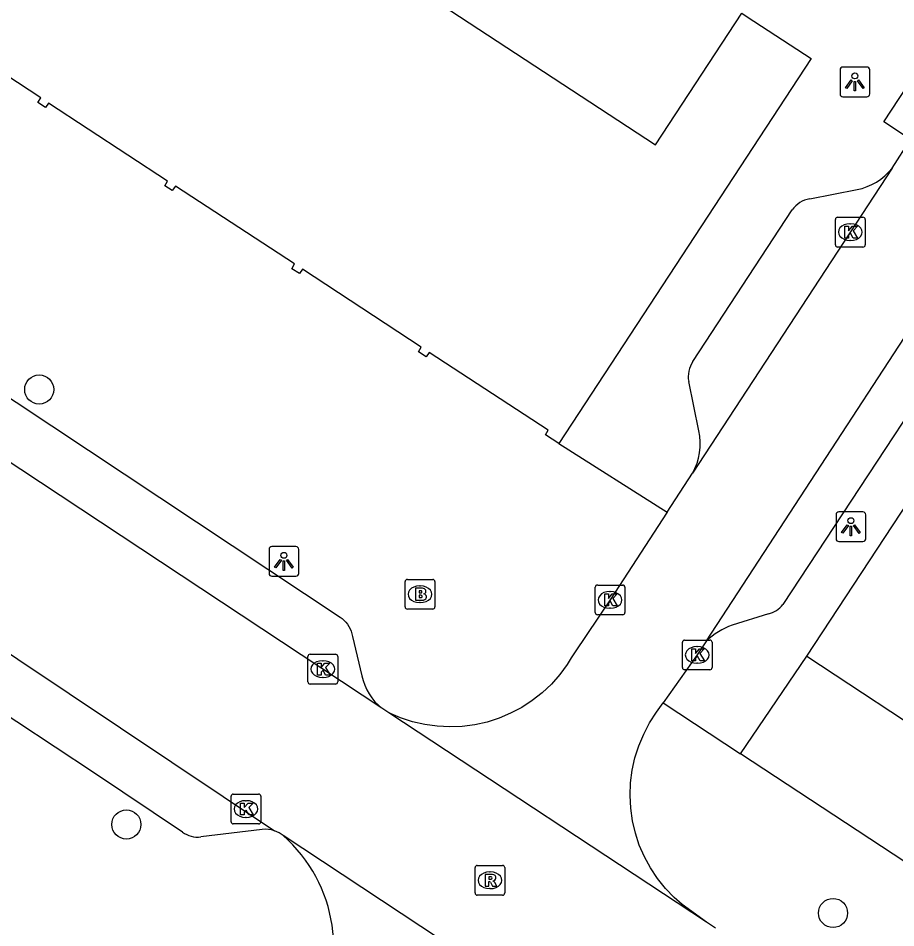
# Model space of a CAD drawing. Extents: x 159280 to 160375, y 384531 to 385872.
# Drawn here: x 159791.01 to 159820.5, y 385010.96 to 385041.51 of the extents above; entities that cross this region are included whole.
import ezdxf

# ---------------------------------------------------------------- set-up
doc = ezdxf.new("R2010")
doc.units = 0
for name, color, linetype in [('IMGEO_Boom', 7, 'Continuous'), ('IMGEO_Brandkraan', 7, 'Continuous'), ('IMGEO_Kolk', 7, 'Continuous'), ('IMGEO_Lichtpunt', 7, 'Continuous'), ('IMGEO_Pand', 7, 'Continuous'), ('IMGEO_Rijbaan_lokaal_open', 7, 'Continuous'), ('IMGEO_Rioolput', 7, 'Continuous'), ('IMGEO_Voetpad_open', 7, 'Continuous')]:
    doc.layers.add(name, color=color, linetype=linetype)

msp = doc.modelspace()

# ---------------------------------------------------------------- linework, layer by layer
at = {"layer": 'IMGEO_Boom'}
for centre in [(159791.718, 385029.039), (159794.646, 385014.434), (159818.394, 385011.461)]:
    msp.add_circle(centre, 0.489, dxfattribs=at)
at = {"layer": 'IMGEO_Brandkraan'}
for p, q in [((159804.013, 385021.739), (159804.013, 385022.591)), ((159804.088, 385022.665), (159804.94, 385022.665)), ((159804.501, 385022.445), (159804.526, 385022.445)), ((159805.014, 385022.591), (159805.014, 385021.739)), ((159804.524, 385021.885), (159804.499, 385021.885)), ((159804.94, 385021.665), (159804.088, 385021.665))]:
    msp.add_line(p, q, dxfattribs=at)
for points in [[(159804.013, 385021.739), (159804.013, 385022.591)], [(159804.088, 385022.665), (159804.94, 385022.665)], [(159805.014, 385022.591), (159805.014, 385021.739)], [(159804.361, 385022.365), (159804.361, 385021.965), (159804.574, 385021.965)], [(159804.592, 385022.365), (159804.361, 385022.365)], [(159804.54, 385022.284), (159804.486, 385022.284), (159804.486, 385022.208)], [(159804.486, 385022.208), (159804.539, 385022.208)], [(159804.548, 385022.132), (159804.486, 385022.132), (159804.486, 385022.051)], [(159804.486, 385022.051), (159804.548, 385022.051)], [(159804.94, 385021.665), (159804.088, 385021.665)]]:
    msp.add_lwpolyline(points, dxfattribs=at)
for centre, radius, start, end in [((159804.09, 385022.589), 0.0765, 91.552, 178.448), ((159804.09, 385022.589), 0.0765, 91.552, 178.448), ((159804.938, 385022.589), 0.0765, 1.552, 88.448), ((159804.938, 385022.589), 0.0765, 1.552, 88.448), ((159804.541, 385022.246), 0.0379, 267.8285, 90.9355), ((159804.549, 385022.091), 0.0404, 269.8759, 90.5077), ((159804.596, 385022.22), 0.145, 59.4692, 91.5367), ((159804.621, 385022.267), 0.0922, 285.5137, 58.1501), ((159804.626, 385022.075), 0.105, 301.3115, 78.989), ((159804.58, 385022.216), 0.251, 268.6676, 293.5347), ((159804.09, 385021.741), 0.0765, 181.552, 268.448), ((159804.09, 385021.741), 0.0765, 181.552, 268.448), ((159804.938, 385021.741), 0.0765, 271.552, 358.448), ((159804.938, 385021.741), 0.0765, 271.552, 358.448)]:
    msp.add_arc(centre, radius, start, end, dxfattribs=at)
for centre, major_axis, ratio, start_param, end_param in [((159804.5, 385022.165), (-0.387, 0.002), 0.722429, 4.712389, 7.853982), ((159804.525, 385022.165), (-0.39, 0.002), 0.717154, 1.570796, 4.712389)]:
    msp.add_ellipse(centre, major_axis=major_axis, ratio=ratio, start_param=start_param, end_param=end_param, dxfattribs=at)
at = {"layer": 'IMGEO_Kolk'}
for p, q in [((159818.473, 385033.899), (159818.473, 385034.751)), ((159818.548, 385034.825), (159819.4, 385034.825)), ((159819.474, 385034.751), (159819.474, 385033.899)), ((159818.961, 385034.605), (159818.986, 385034.605)), ((159818.984, 385034.045), (159818.959, 385034.045)), ((159819.4, 385033.825), (159818.548, 385033.825)), ((159810.399, 385021.549), (159810.399, 385022.401)), ((159810.474, 385022.475), (159811.326, 385022.475)), ((159811.4, 385022.401), (159811.4, 385021.549)), ((159810.887, 385022.255), (159810.912, 385022.255)), ((159810.91, 385021.695), (159810.885, 385021.695)), ((159811.326, 385021.475), (159810.474, 385021.475)), ((159813.405, 385020.627), (159814.257, 385020.627)), ((159813.33, 385019.701), (159813.33, 385020.553)), ((159813.818, 385020.407), (159813.843, 385020.407)), ((159814.331, 385020.553), (159814.331, 385019.701)), ((159800.746, 385019.225), (159800.746, 385020.077)), ((159800.821, 385020.151), (159801.673, 385020.151)), ((159801.747, 385020.077), (159801.747, 385019.225)), ((159801.234, 385019.931), (159801.259, 385019.931)), ((159813.841, 385019.847), (159813.816, 385019.847)), ((159801.257, 385019.371), (159801.232, 385019.371)), ((159814.257, 385019.627), (159813.405, 385019.627)), ((159801.673, 385019.151), (159800.821, 385019.151)), ((159798.164, 385014.527), (159798.164, 385015.379)), ((159798.239, 385015.453), (159799.091, 385015.453)), ((159799.165, 385015.379), (159799.165, 385014.527)), ((159798.652, 385015.233), (159798.677, 385015.233)), ((159798.675, 385014.673), (159798.65, 385014.673)), ((159799.091, 385014.453), (159798.239, 385014.453))]:
    msp.add_line(p, q, dxfattribs=at)
for points in [[(159818.473, 385033.899), (159818.473, 385034.751)], [(159818.548, 385034.825), (159819.4, 385034.825)], [(159819.474, 385034.751), (159819.474, 385033.899)], [(159818.794, 385034.525), (159818.917, 385034.525), (159818.917, 385034.374), (159819.047, 385034.525), (159819.211, 385034.525), (159819.065, 385034.374), (159819.218, 385034.125), (159819.066, 385034.125), (159818.981, 385034.289), (159818.917, 385034.222), (159818.917, 385034.125), (159818.794, 385034.125), (159818.794, 385034.525)], [(159819.4, 385033.825), (159818.548, 385033.825)], [(159810.399, 385021.549), (159810.399, 385022.401)], [(159810.474, 385022.475), (159811.326, 385022.475)], [(159811.4, 385022.401), (159811.4, 385021.549)], [(159810.72, 385022.175), (159810.843, 385022.175), (159810.843, 385022.024), (159810.973, 385022.175), (159811.137, 385022.175), (159810.991, 385022.024), (159811.144, 385021.775), (159810.992, 385021.775), (159810.907, 385021.939), (159810.843, 385021.872), (159810.843, 385021.775), (159810.72, 385021.775), (159810.72, 385022.175)], [(159811.326, 385021.475), (159810.474, 385021.475)], [(159813.405, 385020.627), (159814.257, 385020.627)], [(159813.33, 385019.701), (159813.33, 385020.553)], [(159813.651, 385020.327), (159813.774, 385020.327), (159813.774, 385020.176), (159813.904, 385020.327), (159814.068, 385020.327), (159813.922, 385020.176), (159814.075, 385019.927), (159813.923, 385019.927), (159813.838, 385020.091), (159813.774, 385020.024), (159813.774, 385019.927), (159813.651, 385019.927), (159813.651, 385020.327)], [(159814.331, 385020.553), (159814.331, 385019.701)], [(159800.746, 385019.225), (159800.746, 385020.077)], [(159800.821, 385020.151), (159801.673, 385020.151)], [(159801.747, 385020.077), (159801.747, 385019.225)], [(159801.067, 385019.851), (159801.19, 385019.851), (159801.19, 385019.7), (159801.32, 385019.851), (159801.484, 385019.851), (159801.338, 385019.7), (159801.491, 385019.451), (159801.339, 385019.451), (159801.254, 385019.615), (159801.19, 385019.548), (159801.19, 385019.451), (159801.067, 385019.451), (159801.067, 385019.851)], [(159814.257, 385019.627), (159813.405, 385019.627)], [(159801.673, 385019.151), (159800.821, 385019.151)], [(159798.164, 385014.527), (159798.164, 385015.379)], [(159798.239, 385015.453), (159799.091, 385015.453)], [(159799.165, 385015.379), (159799.165, 385014.527)], [(159798.485, 385015.153), (159798.608, 385015.153), (159798.608, 385015.002), (159798.738, 385015.153), (159798.902, 385015.153), (159798.756, 385015.002), (159798.909, 385014.753), (159798.757, 385014.753), (159798.672, 385014.917), (159798.608, 385014.85), (159798.608, 385014.753), (159798.485, 385014.753), (159798.485, 385015.153)], [(159799.091, 385014.453), (159798.239, 385014.453)]]:
    msp.add_lwpolyline(points, dxfattribs=at)
for centre, start, end in [((159818.55, 385034.749), 91.552, 178.448), ((159818.55, 385034.749), 91.552, 178.448), ((159819.398, 385034.749), 1.552, 88.448), ((159819.398, 385034.749), 1.552, 88.448), ((159818.55, 385033.901), 181.552, 268.448), ((159818.55, 385033.901), 181.552, 268.448), ((159819.398, 385033.901), 271.552, 358.448), ((159819.398, 385033.901), 271.552, 358.448), ((159810.476, 385022.399), 91.552, 178.448), ((159810.476, 385022.399), 91.552, 178.448), ((159811.324, 385022.399), 1.552, 88.448), ((159811.324, 385022.399), 1.552, 88.448), ((159810.476, 385021.551), 181.552, 268.448), ((159810.476, 385021.551), 181.552, 268.448), ((159811.324, 385021.551), 271.552, 358.448), ((159811.324, 385021.551), 271.552, 358.448), ((159813.407, 385020.551), 91.552, 178.448), ((159813.407, 385020.551), 91.552, 178.448), ((159814.255, 385020.551), 1.552, 88.448), ((159814.255, 385020.551), 1.552, 88.448), ((159800.823, 385020.075), 91.552, 178.448), ((159800.823, 385020.075), 91.552, 178.448), ((159801.671, 385020.075), 1.552, 88.448), ((159801.671, 385020.075), 1.552, 88.448), ((159813.407, 385019.703), 181.552, 268.448), ((159813.407, 385019.703), 181.552, 268.448), ((159814.255, 385019.703), 271.552, 358.448), ((159814.255, 385019.703), 271.552, 358.448), ((159800.823, 385019.227), 181.552, 268.448), ((159800.823, 385019.227), 181.552, 268.448), ((159801.671, 385019.227), 271.552, 358.448), ((159801.671, 385019.227), 271.552, 358.448), ((159798.241, 385015.377), 91.552, 178.448), ((159798.241, 385015.377), 91.552, 178.448), ((159799.089, 385015.377), 1.552, 88.448), ((159799.089, 385015.377), 1.552, 88.448), ((159798.241, 385014.529), 181.552, 268.448), ((159798.241, 385014.529), 181.552, 268.448), ((159799.089, 385014.529), 271.552, 358.448), ((159799.089, 385014.529), 271.552, 358.448)]:
    msp.add_arc(centre, 0.0765, start, end, dxfattribs=at)
for centre, major_axis, ratio, start_param, end_param in [((159818.96, 385034.325), (-0.387, 0.002), 0.722429, 4.712389, 7.853982), ((159818.985, 385034.325), (-0.39, 0.002), 0.717154, 1.570796, 4.712389), ((159810.886, 385021.975), (-0.387, 0.002), 0.722429, 4.712389, 7.853982), ((159810.911, 385021.975), (-0.39, 0.002), 0.717154, 1.570796, 4.712389), ((159813.817, 385020.127), (-0.387, 0.002), 0.722429, 4.712389, 7.853982), ((159813.842, 385020.127), (-0.39, 0.002), 0.717154, 1.570796, 4.712389), ((159801.233, 385019.651), (-0.387, 0.002), 0.722429, 4.712389, 7.853982), ((159801.258, 385019.651), (-0.39, 0.002), 0.717154, 1.570796, 4.712389), ((159798.651, 385014.953), (-0.387, 0.002), 0.722429, 4.712389, 7.853982), ((159798.676, 385014.953), (-0.39, 0.002), 0.717154, 1.570796, 4.712389)]:
    msp.add_ellipse(centre, major_axis=major_axis, ratio=ratio, start_param=start_param, end_param=end_param, dxfattribs=at)
at = {"layer": 'IMGEO_Lichtpunt'}
for p, q in [((159819.531, 385039.867), (159818.723, 385039.867)), ((159819.531, 385039.867), (159818.723, 385039.867)), ((159818.629, 385039.772), (159818.629, 385038.965)), ((159818.629, 385039.772), (159818.629, 385038.965)), ((159819.625, 385038.965), (159819.625, 385039.772)), ((159819.625, 385038.965), (159819.625, 385039.772)), ((159818.723, 385038.871), (159819.531, 385038.871)), ((159818.723, 385038.871), (159819.531, 385038.871)), ((159819.398, 385024.932), (159818.59, 385024.932)), ((159819.398, 385024.932), (159818.59, 385024.932)), ((159818.496, 385024.837), (159818.496, 385024.03)), ((159818.496, 385024.837), (159818.496, 385024.03)), ((159819.492, 385024.03), (159819.492, 385024.837)), ((159819.492, 385024.03), (159819.492, 385024.837)), ((159818.59, 385023.936), (159819.398, 385023.936)), ((159818.59, 385023.936), (159819.398, 385023.936)), ((159799.442, 385023.673), (159799.442, 385022.866)), ((159799.442, 385023.673), (159799.442, 385022.866)), ((159800.344, 385023.768), (159799.536, 385023.768)), ((159800.344, 385023.768), (159799.536, 385023.768)), ((159800.438, 385022.866), (159800.438, 385023.673)), ((159800.438, 385022.866), (159800.438, 385023.673)), ((159799.536, 385022.772), (159800.344, 385022.772)), ((159799.536, 385022.772), (159800.344, 385022.772))]:
    msp.add_line(p, q, dxfattribs=at)
for points in [[(159819.003, 385039.436), (159819.042, 385039.408), (159818.854, 385039.146), (159818.816, 385039.173), (159819.003, 385039.436)], [(159819.105, 385039.388), (159819.152, 385039.388), (159819.152, 385039.066), (159819.105, 385039.066), (159819.105, 385039.388)], [(159819.215, 385039.408), (159819.253, 385039.435), (159819.44, 385039.173), (159819.401, 385039.145), (159819.215, 385039.408)], [(159818.87, 385024.501), (159818.909, 385024.473), (159818.721, 385024.211), (159818.683, 385024.238), (159818.87, 385024.501)], [(159818.972, 385024.453), (159819.019, 385024.453), (159819.019, 385024.131), (159818.972, 385024.131), (159818.972, 385024.453)], [(159819.082, 385024.473), (159819.12, 385024.5), (159819.307, 385024.238), (159819.268, 385024.21), (159819.082, 385024.473)], [(159799.816, 385023.337), (159799.855, 385023.309), (159799.667, 385023.047), (159799.629, 385023.074), (159799.816, 385023.337)], [(159800.028, 385023.309), (159800.066, 385023.336), (159800.253, 385023.074), (159800.214, 385023.046), (159800.028, 385023.309)], [(159799.918, 385023.289), (159799.965, 385023.289), (159799.965, 385022.967), (159799.918, 385022.967), (159799.918, 385023.289)]]:
    msp.add_lwpolyline(points, dxfattribs=at)
for centre in [(159819.128, 385039.57), (159818.995, 385024.635), (159799.941, 385023.471)]:
    msp.add_circle(centre, 0.0994, dxfattribs=at)
for centre, start, end in [((159818.723, 385039.772), 90, 180), ((159818.723, 385039.772), 90, 180), ((159819.531, 385039.772), 0, 90), ((159819.531, 385039.772), 0, 90), ((159818.723, 385038.965), 180, 270), ((159818.723, 385038.965), 180, 270), ((159819.531, 385038.965), 270, 0), ((159819.531, 385038.965), 270, 360), ((159818.59, 385024.837), 90, 180), ((159818.59, 385024.837), 90, 180), ((159819.398, 385024.837), 0, 90), ((159819.398, 385024.837), 0, 90), ((159818.59, 385024.03), 180, 270), ((159818.59, 385024.03), 180, 270), ((159819.398, 385024.03), 270, 0), ((159819.398, 385024.03), 270, 360), ((159799.536, 385023.673), 90, 180), ((159799.536, 385023.673), 90, 180), ((159800.344, 385023.673), 0, 90), ((159800.344, 385023.673), 0, 90), ((159799.536, 385022.866), 180, 270), ((159799.536, 385022.866), 180, 270), ((159800.344, 385022.866), 270, 0), ((159800.344, 385022.866), 270, 360)]:
    msp.add_arc(centre, 0.0946, start, end, dxfattribs=at)
at = {"layer": 'IMGEO_Pand'}
for points in [[(159758.939, 385075.975), (159757.257, 385073.372), (159759.826, 385071.675), (159812.424, 385037.26), (159815.331, 385041.68), (159815.513, 385041.56)], [(159809.183, 385027.223), (159808.733, 385027.521), (159808.824, 385027.672), (159804.824, 385030.281), (159804.722, 385030.137), (159804.465, 385030.303), (159804.555, 385030.458), (159800.57, 385033.081), (159800.462, 385032.931), (159800.206, 385033.097), (159800.297, 385033.255), (159796.297, 385035.864), (159796.19, 385035.718), (159795.935, 385035.883), (159796.03, 385036.039), (159792.034, 385038.657), (159791.929, 385038.51), (159791.671, 385038.674), (159791.768, 385038.831), (159787.771, 385041.458)], [(159815.513, 385041.56), (159817.654, 385040.152), (159809.183, 385027.223)], [(159817.514, 385020.085), (159823.296, 385028.874)], [(159817.514, 385020.085), (159822.207, 385016.998)]]:
    msp.add_lwpolyline(points, dxfattribs=at)
at = {"layer": 'IMGEO_Rijbaan_lokaal_open'}
for points in [[(159820.378, 385036.469), (159820.999, 385037.432)], [(159814.137, 385020.596), (159824.822, 385036.938)], [(159820.378, 385036.469), (159813.67, 385026.228)], [(159803.235, 385018.337), (159776.906, 385035.721)], [(159780.636, 385026.908), (159799.625, 385014.223)], [(159812.822, 385024.926), (159813.67, 385026.228)], [(159812.822, 385024.926), (159810.9, 385021.975), (159809.706, 385020.192), (159809.598, 385020.025), (159809.46, 385019.806), (159809.209, 385019.465), (159808.928, 385019.149), (159808.621, 385018.858), (159808.288, 385018.597), (159807.934, 385018.366), (159807.56, 385018.167), (159807.171, 385018.003), (159806.768, 385017.874), (159806.355, 385017.782), (159805.936, 385017.727), (159805.513, 385017.71), (159805.09, 385017.73), (159804.672, 385017.789), (159804.259, 385017.884), (159803.858, 385018.016), (159803.469, 385018.183)], [(159814.137, 385020.596), (159813.833, 385020.131), (159812.685, 385018.52)], [(159814.137, 385011.155), (159813.32, 385011.745), (159813.055, 385011.979), (159812.759, 385012.286), (159812.492, 385012.619), (159812.256, 385012.974), (159812.053, 385013.348), (159811.884, 385013.739), (159811.75, 385014.144), (159811.653, 385014.559), (159811.594, 385014.981), (159811.572, 385015.407), (159811.589, 385015.833), (159811.644, 385016.255), (159811.736, 385016.671), (159811.865, 385017.078), (159812.03, 385017.471), (159812.229, 385017.848), (159812.461, 385018.205), (159812.685, 385018.52)], [(159803.469, 385018.183), (159803.235, 385018.337)], [(159814.137, 385011.155), (159803.469, 385018.183)], [(159810.522, 385007.053), (159799.912, 385014.064)], [(159814.439, 385010.956), (159814.137, 385011.155)]]:
    msp.add_lwpolyline(points, dxfattribs=at)
for centre, radius, start, end in [((159799.309, 385013.314), 0.962, 51.1993, 70.8272), ((159796.626, 385010.311), 4.988, 328.2692, 48.8002)]:
    msp.add_arc(centre, radius, start, end, dxfattribs=at)
at = {"layer": 'IMGEO_Rioolput'}
for p, q in [((159806.363, 385012.133), (159806.363, 385012.985)), ((159806.438, 385013.059), (159807.29, 385013.059)), ((159807.364, 385012.985), (159807.364, 385012.133)), ((159806.851, 385012.839), (159806.876, 385012.839)), ((159807.29, 385012.059), (159806.438, 385012.059)), ((159806.874, 385012.279), (159806.849, 385012.279))]:
    msp.add_line(p, q, dxfattribs=at)
for points in [[(159806.363, 385012.133), (159806.363, 385012.985)], [(159806.438, 385013.059), (159807.29, 385013.059)], [(159807.364, 385012.985), (159807.364, 385012.133)], [(159806.952, 385012.757), (159806.7, 385012.759), (159806.7, 385012.359)], [(159806.878, 385012.678), (159806.824, 385012.678), (159806.824, 385012.597)], [(159806.7, 385012.359), (159806.824, 385012.359), (159806.824, 385012.521), (159806.835, 385012.521)], [(159806.824, 385012.597), (159806.876, 385012.597)], [(159806.882, 385012.492), (159806.953, 385012.359), (159807.093, 385012.359), (159807.028, 385012.485)], [(159807.29, 385012.059), (159806.438, 385012.059)]]:
    msp.add_lwpolyline(points, dxfattribs=at)
for centre, radius, start, end in [((159806.44, 385012.983), 0.0765, 91.552, 178.448), ((159806.44, 385012.983), 0.0765, 91.552, 178.448), ((159807.288, 385012.983), 0.0765, 1.552, 88.448), ((159807.288, 385012.983), 0.0765, 1.552, 88.448), ((159806.884, 385012.582), 0.0964, 77.0061, 93.1865), ((159806.898, 385012.639), 0.0378, 276.6634, 79.6772), ((159806.951, 385012.647), 0.109, 350.3612, 89.416), ((159806.949, 385012.647), 0.112, 277.5842, 350.9817), ((159806.834, 385012.468), 0.0533, 26.0293, 88.6989), ((159806.86, 385012.786), 0.19, 274.7715, 282.9687), ((159806.933, 385012.432), 0.108, 29.5134, 73.7905), ((159806.44, 385012.135), 0.0765, 181.552, 268.448), ((159806.44, 385012.135), 0.0765, 181.552, 268.448), ((159807.288, 385012.135), 0.0765, 271.552, 358.448), ((159807.288, 385012.135), 0.0765, 271.552, 358.448)]:
    msp.add_arc(centre, radius, start, end, dxfattribs=at)
for centre, major_axis, ratio, start_param, end_param in [((159806.85, 385012.559), (-0.387, 0.002), 0.722429, 4.712389, 7.853982), ((159806.875, 385012.559), (-0.39, 0.002), 0.717154, 1.570796, 4.712389)]:
    msp.add_ellipse(centre, major_axis=major_axis, ratio=ratio, start_param=start_param, end_param=end_param, dxfattribs=at)
at = {"layer": 'IMGEO_Voetpad_open'}
for points in [[(159820.999, 385037.432), (159820.1, 385038.028), (159824.31, 385044.446), (159825.237, 385043.891)], [(159824.822, 385036.938), (159824.715, 385036.656), (159824.633, 385036.366), (159824.578, 385036.069), (159824.549, 385035.769), (159824.547, 385035.467), (159824.573, 385035.167), (159824.576, 385035.142), (159824.655, 385034.762), (159824.664, 385034.722), (159824.687, 385034.591), (159824.698, 385034.459), (159824.697, 385034.326), (159824.684, 385034.194), (159824.66, 385034.064), (159824.623, 385033.936), (159824.576, 385033.812), (159824.518, 385033.693), (159824.449, 385033.579), (159816.71, 385021.821)], [(159780.04, 385035.833), (159801.828, 385021.396), (159801.893, 385021.348), (159801.959, 385021.29), (159802.02, 385021.225), (159802.076, 385021.156), (159802.124, 385021.082), (159802.166, 385021.004), (159802.201, 385020.922), (159802.228, 385020.838), (159802.248, 385020.751), (159802.563, 385019.425), (159802.602, 385019.266), (159802.656, 385019.11), (159802.723, 385018.96), (159802.803, 385018.817), (159802.896, 385018.682), (159803.001, 385018.555), (159803.116, 385018.438), (159803.235, 385018.337)], [(159817.612, 385035.44), (159819.207, 385035.752)], [(159813.684, 385029.981), (159817.023, 385035.074)], [(159813.884, 385027.65), (159813.543, 385029.306)], [(159809.183, 385027.223), (159812.822, 385024.926)], [(159796.534, 385014.174), (159793.539, 385016.176), (159783.224, 385022.981), (159781.733, 385023.904)], [(159816.222, 385021.505), (159815, 385021.124)], [(159815.287, 385016.806), (159817.514, 385020.085)], [(159812.685, 385018.52), (159815.287, 385016.806)], [(159866.078, 384983.439), (159840.869, 385000), (159815.287, 385016.806)], [(159799.213, 385014.268), (159797.145, 385014.015)]]:
    msp.add_lwpolyline(points, dxfattribs=at)
for centre, radius, start, end in [((159818.8, 385037.731), 2.02, 281.6122, 321.3458), ((159817.727, 385034.598), 0.85, 97.7886, 145.9244), ((159814.428, 385029.473), 0.901, 145.6935, 190.709), ((159811.958, 385027.213), 1.975, 330.0891, 12.7942), ((159816.029, 385022.339), 0.856, 283.0677, 322.7818), ((159815.832, 385018.795), 2.473, 109.6572, 133.261), ((159797.047, 385014.89), 0.881, 234.4123, 276.4147), ((159799.318, 385013.316), 0.958, 71.2678, 96.2656)]:
    msp.add_arc(centre, radius, start, end, dxfattribs=at)

doc.saveas('drawing.dxf')
